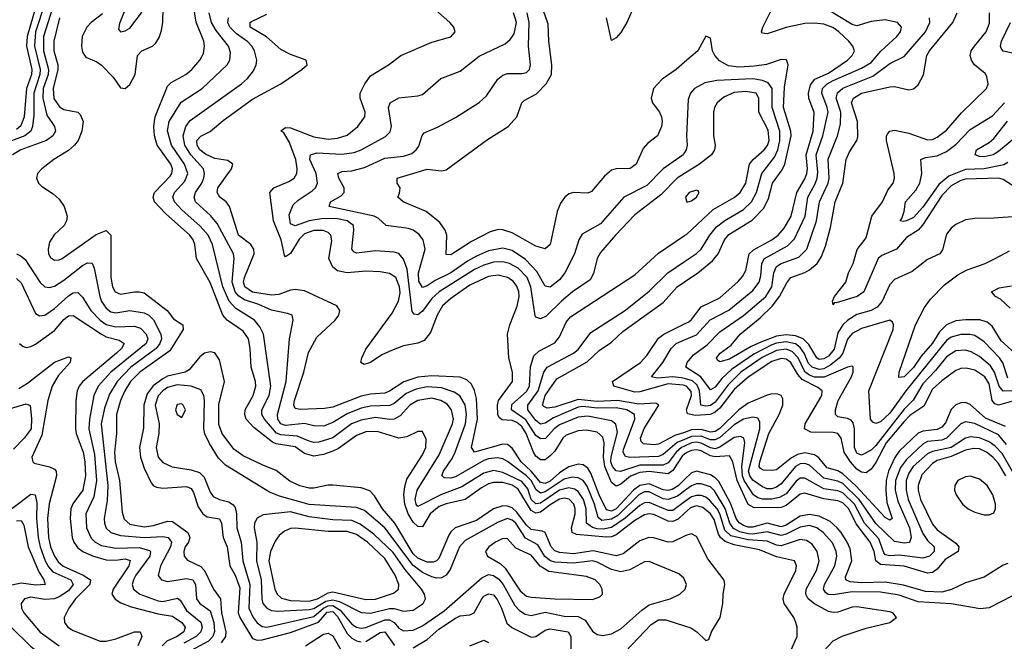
# Model space of a CAD drawing. Header units: inches. Extents: x 884549 to 1028252, y 526810 to 653624.
# Tile 471 of 656: x 937183 to 941355, y 590370 to 593002. Entities that reach past the tile are written whole.
import ezdxf

# ---------------------------------------------------------------- set-up
doc = ezdxf.new("R2010")
doc.units = ezdxf.units.IN
doc.header["$MEASUREMENT"] = 0
doc.layers.add('A9539', color=7, linetype='Continuous')
doc.layers.add('A9549', color=7, linetype='Continuous')

msp = doc.modelspace()

# ---------------------------------------------------------------- linework, layer by layer
at = {"layer": 'A9539', "color": 5}
for points, elevation in [([(937723, 593223), (937690, 593221.7), (937663.7, 593210), (937643.5, 593190), (937626, 593150), (937625.2, 593034.8), (937606, 592986), (937602, 592962), (937610.7, 592950.7), (937630, 592954.4), (937650, 592965.7), (937699.1, 593030), (937730, 593110.3), (937743.6, 593190), (937735.3, 593215.3)], 2640), ([(937870, 591374.6), (937850, 591372.3), (937844, 591350), (937850, 591330.5), (937870, 591317), (937885.3, 591350), (937876.4, 591370)], 2660), ([(938330, 590917.4), (938214.8, 590905.2), (938188.8, 590891.2), (938178.4, 590870), (938176.9, 590850), (938187.3, 590790), (938185.9, 590710), (938205.6, 590630), (938208.5, 590548.5), (938214, 590530), (938230, 590510.1), (938250, 590500.8), (938276.8, 590496.8), (938410, 590504.2), (938430, 590508.9), (938480.5, 590539.5), (938510, 590545.4), (938537.8, 590537.8), (938630, 590491.4), (938670, 590489.2), (938750, 590509.3), (938770, 590508.9), (938810, 590497), (938850, 590501.3), (938892.2, 590530), (938902.7, 590550), (938898, 590570), (938885.6, 590590), (938815.1, 590675.1), (938765.6, 590745.6), (938683.6, 590823.6), (938625.4, 590865.4), (938590, 590881), (938510, 590883.5), (938410, 590896.9)], 2660), ([(938350, 590848.9), (938330, 590846.8), (938304.5, 590835.5), (938282.8, 590817.2), (938265.6, 590794.4), (938245.4, 590750), (938239.2, 590710), (938264.2, 590590), (938274, 590570), (938292.7, 590552.7), (938330, 590542.2), (938410, 590540.3), (938445.6, 590550), (938490, 590575.6), (938510, 590579.7), (938650, 590547.5), (938690, 590548.8), (938766.7, 590573.3), (938787.6, 590590), (938789.9, 590610.1), (938773.9, 590650), (938730, 590720.5), (938657.3, 590790), (938610, 590822.7), (938570, 590834.9), (938490, 590834.6)], 2680), ([(939230, 590804.6), (939198.4, 590790), (939171, 590770), (939156.5, 590750), (939165.5, 590730), (939219, 590699), (939240.1, 590680.1), (939303.6, 590583.6), (939330, 590561.6), (939350, 590556.2), (939450, 590549.4), (939610, 590546.8), (939641.6, 590558.4), (939652.8, 590570), (939651.7, 590590), (939641, 590610), (939620.7, 590630), (939584.8, 590644.8), (939425.4, 590665.4), (939388.4, 590688.4), (939350, 590733.9), (939284.8, 590764.8), (939250, 590803)], 2660)]:
    msp.add_lwpolyline(points, close=True, dxfattribs=dict(at, elevation=elevation))
for points, elevation in [([(937533.9, 593026.1), (937486.5, 592990), (937468.1, 592970), (937447.7, 592930), (937445.5, 592890), (937450, 592864.2), (937463, 592843), (937510, 592822.7), (937530, 592809), (937578.7, 592758.7), (937610, 592713.6), (937630, 592710.2), (937650, 592726.9), (937672.5, 592770), (937681.8, 592850), (937701, 592870), (937745.8, 592890), (937758.6, 592901.4), (937773.8, 592926.2), (937784, 592956), (937789.1, 592990.9), (937792.8, 593110)], 2620), ([(937289.9, 593070.1), (937250.2, 592950), (937246.3, 592890), (937270, 592790), (937268.8, 592770), (937243.1, 592690), (937242.5, 592597.5), (937237.6, 592550), (937230.5, 592530), (937205.7, 592510), (937107, 592473)], 2540), ([(937262.7, 593097.3), (937214.2, 592930), (937212.7, 592890), (937234.5, 592790), (937233.3, 592770), (937212.4, 592710), (937202.1, 592590), (937187.5, 592552.5), (937170, 592537.3)], 2520), ([(940000, 590912), (939973.1, 590886.9), (939950, 590876.5), (939930, 590879), (939870, 590906.3), (939850, 590909.5), (939830, 590905.9), (939790, 590881.9), (939710, 590820.4), (939690, 590812), (939669.8, 590810.2), (939542.1, 590822.1), (939524.3, 590830), (939520.8, 590850), (939536.3, 590910), (939536.5, 590930), (939530.5, 590950.5), (939511.5, 590971.5), (939490, 590976.5), (939470, 590972.2), (939430, 590948.3), (939390, 590917), (939370, 590911.8), (939350, 590923.1), (939294.6, 591014.6), (939270, 591030.7), (939230, 591041.6), (939190, 591041.5), (939170, 591035.9), (939139.9, 591020.1), (939070, 590970.2), (938990, 590952.5), (938959.9, 590940.1), (938922.1, 590910), (938890, 590854.9), (938870, 590856.2), (938850, 590874.9), (938829.1, 590910), (938814.7, 590950), (938810.9, 590990), (938814.3, 591025.7), (938823.4, 591056.6), (938890, 591159.8), (938904.2, 591190), (938905.4, 591225.4), (938890, 591258.4), (938870, 591258.3), (938824, 591236), (938790.1, 591229.9), (938697.4, 591257.4), (938650, 591257.1), (938610, 591241.7), (938533.5, 591186.5), (938510, 591174.2), (938470, 591160.6), (938430, 591153.9), (938390, 591165.2), (938350, 591193.2), (938270, 591206.5), (938253.6, 591213.6), (938175, 591275), (938143.4, 591310), (938136.7, 591330), (938138.4, 591350), (938172, 591410), (938183.3, 591450), (938182.6, 591470), (938163.5, 591530), (938159.5, 591610), (938152.9, 591650), (938130, 591682.3), (938062.1, 591730), (938043.7, 591750), (937990, 591888.8), (937932.5, 591990), (937925.1, 592050), (937918, 592070), (937903.4, 592090), (937800.5, 592180.5), (937754.6, 592230), (937748.7, 592250), (937754.4, 592270), (937820.5, 592339.5), (937828, 592350), (937830.9, 592370), (937823.5, 592390), (937766.2, 592470), (937754.8, 592510), (937751.3, 592550), (937757.1, 592590), (937810, 592720.2), (937824.8, 592735.2), (937886.8, 592770), (937912.6, 592790), (937946.9, 592830), (937961.3, 592858.7), (937966.7, 592890), (937963.1, 592910), (937931.5, 592991.5), (937915.2, 593090)], 2580), ([(940000, 592821.4), (939963.9, 592790), (939905, 592750), (939869, 592710), (939858.4, 592670), (939863.9, 592650), (939893.5, 592610), (939902, 592590), (939905, 592570), (939901.9, 592550), (939884.9, 592510), (939842.7, 592477.3), (939824.3, 592455.7), (939795.2, 592390), (939770, 592371.6), (939710, 592369.9), (939690, 592364), (939660.3, 592339.7), (939606.4, 592273.6), (939590, 592267), (939530, 592270.6), (939510, 592264), (939492.3, 592250), (939475, 592225), (939460.1, 592190), (939430.9, 592050), (939410, 592031), (939370, 592042.9), (939270, 592098.5), (939230, 592111.6), (939210, 592112.8), (939176.9, 592103.1), (939096.9, 592063.1), (939010, 592006.4), (938990, 592007.3), (938992.3, 592090), (938986.5, 592110), (938963.2, 592143.2), (938905.3, 592190), (938807.3, 592230), (938785.6, 592250), (938792.9, 592267.1), (938795.1, 592290), (938782.6, 592310), (938782.4, 592330), (938910, 592368.5), (938970, 592361.7), (938990, 592366), (939165.4, 592494.6), (939252.8, 592550), (939289.8, 592590), (939311.1, 592648.9), (939320.1, 592659.9), (939372.5, 592687.5), (939414.1, 592730), (939435.7, 592770), (939438, 592810), (939425.3, 592910), (939422.3, 592982.3), (939381.7, 593101.7)], 2420), ([(937322.8, 593050), (937284, 592930), (937284.6, 592870), (937305.5, 592790), (937303.2, 592770), (937283.2, 592710), (937281.1, 592670), (937297.7, 592597.7), (937331.2, 592550), (937335.1, 592530), (937324.3, 592510), (937296.6, 592490), (937188.7, 592450), (937152.8, 592430)], 2560), ([(940000, 590960), (939950, 590923.7), (939930, 590923.3), (939850, 590958.2), (939830, 590956.4), (939810, 590944.9), (939748.4, 590891.6), (939690, 590852.2), (939655.7, 590844.3), (939630, 590846), (939610, 590851), (939585.2, 590870), (939583.1, 590930), (939572.2, 590970), (939550, 591003.6), (939534.1, 591014.1), (939510, 591019.7), (939470, 591010), (939390, 590954.7), (939370, 590952), (939350.4, 590970), (939335.6, 591015.6), (939310, 591046.3), (939230, 591084.8), (939190, 591093.1), (939150, 591082.2), (939056.7, 591023.3), (938970, 590991), (938870, 590940.8), (938863.1, 590950), (938858.9, 590970), (938867.2, 591010), (938961, 591159), (939016.5, 591290), (939020.6, 591310), (939012.7, 591350), (938994.2, 591374.2), (938967, 591390), (938930, 591399.1), (938870, 591390), (938836, 591370), (938794.9, 591325.1), (938770, 591310.6), (938750, 591308.8), (938690, 591317.5), (938630, 591306.5), (938589.2, 591290), (938510, 591231.2), (938450, 591212.5), (938430, 591210.9), (938410, 591216.6), (938358.6, 591238.6), (938290, 591243.9), (938270.7, 591250.7), (938219.9, 591310), (938209.2, 591330), (938209.2, 591350), (938239.8, 591410), (938246.9, 591450), (938215.9, 591670), (938200.8, 591700.8), (938177.5, 591730), (938098.5, 591778.5), (938070.5, 591810.5), (938043.6, 591870), (937999.4, 592050), (937981.5, 592090), (937947.9, 592127.9), (937870, 592196.3), (937838.7, 592230), (937832.1, 592250), (937839.7, 592270), (937882.4, 592317.6), (937895.5, 592350), (937881.4, 592390), (937826.2, 592470), (937809, 592531), (937817.1, 592570), (937867.8, 592652.2), (937957, 592710), (938061.6, 592810), (938073.2, 592830), (938076.9, 592863.1), (938067.9, 592890), (938015.2, 592955.2), (937996.3, 592990), (937985.7, 593030)], 2560), ([(940000, 591054.4), (939972.5, 591027.5), (939947.5, 591012.5), (939930, 591008.2), (939910, 591010.8), (939850, 591036.4), (939810, 591029.6), (939783.9, 591010), (939710, 590930.9), (939690, 590921.5), (939670, 590926.4), (939638.3, 590990), (939602.3, 591082.3), (939590, 591102.3), (939570, 591116.9), (939550, 591120.2), (939510, 591107.9), (939470, 591082.5), (939430, 591047.2), (939410, 591037.7), (939390, 591041.5), (939350, 591090), (939307.4, 591130), (939270, 591188.2), (939250, 591203), (939230, 591204.6), (939110, 591170.5), (939096.9, 591190), (939122.9, 591310), (939118, 591398), (939110, 591431.9), (939097.8, 591457.8), (939077.1, 591477.1), (939050, 591487.7), (938930, 591493.2), (938870, 591488), (938811.3, 591468.7), (938750, 591429), (938730, 591420.8), (938670, 591416.8), (938630, 591408.3), (938510, 591360.7), (938475.3, 591355.3), (938371.6, 591351.6), (938350, 591356.1), (938345.1, 591370), (938347.1, 591390), (938386.6, 591510), (938407.4, 591592.6), (938442.6, 591657.4), (938520.2, 591730), (938535.6, 591750), (938539.8, 591770), (938526.4, 591790), (938390, 591853.6), (938350, 591858.9), (938330, 591856.5), (938281.4, 591838.6), (938250, 591835.8), (938170, 591848.7), (938137.7, 591870), (938131.4, 591890), (938135, 591910), (938176, 592010), (938175.2, 592030), (938162.2, 592050), (938109.9, 592090), (938072.5, 592210), (938057.7, 592230), (938030.7, 592250.7), (938019.6, 592270), (938022.6, 592290), (938080.6, 592370), (938086.2, 592390), (938064.8, 592404.8), (938010, 592413.2), (937970, 592431.7), (937946.1, 592450), (937934.5, 592470), (937934.3, 592490), (937950, 592507.8), (937990, 592528.6), (938044.8, 592575.2), (938170, 592664.6), (938289.8, 592730), (938378, 592790), (938400.5, 592810), (938397, 592830), (938330, 592854.3), (938290, 592874.9), (938228.8, 592928.8), (938160.2, 592970), (938160.2, 592990), (938165.4, 592994.6), (938230, 593025.6)], 2520), ([(940000, 591161.5), (939990, 591153.5), (939950, 591092.6), (939930, 591078.2), (939850, 591089.2), (939810, 591085.1), (939771.4, 591068.6), (939730, 591034.5), (939710, 591026.8), (939690, 591042.2), (939661.9, 591110), (939656, 591150), (939659.1, 591210), (939653.8, 591233.8), (939630, 591254.8), (939584.4, 591264.4), (939550, 591260.5), (939498.1, 591241.9), (939484.8, 591230), (939450, 591175.2), (939430, 591155.2), (939410, 591138.4), (939390, 591138.4), (939370, 591154.3), (939360.4, 591170), (939328.9, 591250), (939310, 591279.7), (939290, 591296.6), (939270, 591304.3), (939227.7, 591307.7), (939215.6, 591315.6), (939208.9, 591328.9), (939206.9, 591370), (939212.5, 591390), (939271.8, 591470), (939270.9, 591510), (939255, 591570), (939249.9, 591670), (939259.9, 591710), (939290.8, 591789.2), (939299.1, 591830), (939298, 591850), (939290, 591873.1), (939274.1, 591894.1), (939250.6, 591910.6), (939210, 591919.6), (939170, 591915), (939090, 591877.7), (939010, 591821.6), (938974.8, 591790), (938951.5, 591750), (938923.1, 591676.9), (938896.5, 591643.5), (938870, 591632), (938810, 591621.4), (938758.7, 591601.3), (938717.4, 591582.6), (938670, 591550.7), (938642.3, 591542.3), (938628.2, 591550), (938632.7, 591570), (938650, 591606), (938761.4, 591758.6), (938788.7, 591810), (938794.5, 591845.5), (938792.9, 591870), (938776.2, 591910), (938750, 591927), (938710, 591933.9), (938650, 591936.5), (938570, 591929.3), (938530, 591938.3), (938510, 591954.5), (938493.5, 591990), (938505.6, 592065.6), (938501.1, 592090), (938490, 592101.1), (938469.1, 592109.1), (938430, 592109.6), (938390, 592094.4), (938367.5, 592072.5), (938330, 592011.1), (938310, 591997.4), (938304.6, 592004.6), (938291.1, 592068.9), (938258.8, 592150), (938243, 592270), (938260.3, 592290), (938323.8, 592316.2), (938345.4, 592330), (938356.9, 592350), (938359, 592370), (938353.4, 592410), (938324.3, 592484.3), (938302, 592522), (938290, 592530.5), (938310, 592545.8), (938330, 592543.8), (938430, 592506.1), (938490, 592496.4), (938530, 592499.3), (938570, 592512.8), (938615.4, 592550), (938645, 592590), (938647.5, 592610), (938626.2, 592670), (938626.2, 592690), (938645, 592730), (938670, 592763.2), (938746.2, 592810), (938797.4, 592850), (938930, 592906.7), (939010, 592929.1), (939027.6, 592950), (939023, 592970), (939006.3, 592990), (938933.3, 593053.3)], 2480), ([(940000, 592350.1), (939969.2, 592330.8), (939899.9, 592260.1), (939790, 592176), (939707.2, 592090), (939643.9, 592016.1), (939629.6, 591990), (939613.6, 591926.4), (939600.2, 591899.8), (939526, 591850), (939478.4, 591810), (939414.3, 591745.7), (939390, 591734.6), (939370, 591742.3), (939367.2, 591747.2), (939348.4, 591870), (939332.6, 591910), (939294.9, 591950), (939259.1, 591970), (939230, 591976.8), (939190, 591974.4), (939150, 591963), (939110, 591944.6), (938960.8, 591850), (938930, 591820.5), (938890, 591768.2), (938870, 591752), (938854.2, 591754.2), (938846.5, 591766.5), (938825.1, 591945.1), (938810, 591987.8), (938790, 592012.2), (938770, 592017.6), (938690, 592023.1), (938610, 592013.7), (938599.3, 592019.3), (938590.6, 592030.6), (938599.5, 592110), (938597.2, 592130), (938570.6, 592150.6), (938530, 592158.5), (938470, 592159.5), (938410, 592149.4), (938350, 592128.4), (938330, 592136.8), (938325, 592175), (938342.4, 592217.6), (938362.6, 592237.4), (938422.7, 592277.3), (938435.9, 592290), (938445.6, 592310), (938439.1, 592350), (938412.3, 592410), (938415.9, 592430), (938442.5, 592437.5), (938547.6, 592432.4), (938600.9, 592439.1), (938629.9, 592450.1), (938732.5, 592507.5), (938752.8, 592527.2), (938758.9, 592550), (938745.7, 592630), (938752.4, 592650), (938790, 592671.1), (938870, 592679), (938890, 592685.2), (938967.4, 592752.6), (939050, 592784.1), (939130, 592847.3), (939240.3, 592899.7), (939261.8, 592918.2), (939278.2, 592941.8), (939288, 592990), (939275.9, 593030)], 2460), ([(940000, 592439.4), (939993.8, 592430), (939910.1, 592369.9), (939840.4, 592299.6), (939743.2, 592250), (939643.4, 592136.6), (939566.8, 592093.2), (939552.5, 592070), (939534.3, 592010), (939493.5, 591930), (939470, 591900.2), (939430, 591869.3), (939410, 591872.9), (939374.9, 591934.9), (939326.4, 591986.4), (939270, 592025), (939230, 592034.4), (939170, 592022.6), (939119.2, 592000.8), (939080.5, 591979.5), (939009.6, 591930), (938943.1, 591896.9), (938910, 591874.6), (938890, 591868.3), (938874.2, 591894.2), (938873, 591930), (938901.3, 592030), (938892, 592070), (938874, 592094), (938850.5, 592110.5), (938830, 592117.9), (938735.6, 592130), (938701.6, 592161.6), (938684.7, 592170), (938494.8, 592210), (938499.8, 592230), (938544.7, 592255.3), (938558.5, 592270), (938557.9, 592290), (938535, 592330), (938530.9, 592350), (938550, 592358.3), (938590, 592361.7), (938644.3, 592375.7), (938730, 592416), (938810, 592423.3), (938844.3, 592435.7), (938863.4, 592450), (938874, 592466), (938888.2, 592511.8), (938897.4, 592522.6), (938953.5, 592546.5), (939030, 592587.5), (939130, 592651.3), (939161.4, 592678.6), (939209.1, 592750), (939230, 592767.3), (939250, 592774), (939310, 592773.1), (939330, 592778), (939343.1, 592790), (939347.1, 592810), (939339, 592890), (939342.3, 592990), (939333.5, 593030)], 2440), ([(939781.8, 593050), (939756.1, 592990), (939730, 592947), (939710, 592924.5), (939690, 592914), (939669.8, 593010)], 2380), ([(937352.2, 593010), (937327.8, 592910), (937327.2, 592870), (937344.6, 592810), (937345.2, 592790), (937324.9, 592710), (937327.7, 592667.7), (937352, 592632), (937370, 592622), (937430, 592610.1), (937439.8, 592599.8), (937452, 592570), (937446.2, 592530), (937430.5, 592490), (937415.1, 592470), (937390, 592447.5), (937327.2, 592410), (937276.9, 592370), (937258.9, 592350), (937254, 592330), (937262.7, 592310), (937276.2, 592296.2), (937324.8, 592264.8), (937350, 592241.5), (937371.8, 592210), (937383.8, 592170), (937382.2, 592150), (937371.3, 592130), (937329, 592091), (937310, 592059.6), (937303.2, 592030), (937305.1, 592010), (937314.4, 591994.4), (937330, 591984), (937350, 591984.3), (937362.6, 591990), (937507.8, 592092.2), (937550, 592109.2), (937568.9, 592088.9), (937569.1, 591910), (937576.3, 591870), (937588.1, 591850), (937610, 591839.9), (937670, 591849.3), (937690, 591850.1), (937710, 591844.5), (937808.1, 591770), (937835.4, 591735.4), (937874.4, 591710), (937875.7, 591690), (937819.7, 591600.3), (937691.6, 591510), (937653, 591470), (937628.4, 591430), (937610.3, 591390), (937593.2, 591330), (937592.8, 591250), (937584.7, 591170), (937588.4, 591130), (937606.5, 591050), (937617.2, 590917.2), (937626.5, 590886.5), (937650, 590866.3), (937710, 590854.4), (937750, 590860.2), (937810, 590878.3), (937830, 590876.6), (937895.3, 590830), (937904.6, 590810), (937898.3, 590790), (937883.9, 590770), (937878.3, 590750), (937879.8, 590730), (937893.8, 590713.8), (937950, 590685.9), (937965.9, 590670), (938003.8, 590590), (938033.3, 590550), (938037.6, 590490), (938056.4, 590410), (938055.4, 590390), (938036.7, 590363.3)], 2580), ([(940000, 591006.4), (939970, 590984.5), (939930, 590970.9), (939910, 590973.5), (939850, 591002.2), (939830, 591003.2), (939806.6, 590990), (939717.3, 590902.7), (939690, 590886.6), (939650, 590880.6), (939634.1, 590894.1), (939618.2, 590950), (939586.8, 591026.8), (939570, 591050.9), (939550, 591062.4), (939524.5, 591064.5), (939490, 591055.9), (939410, 591003), (939390, 590997.6), (939371.5, 591011.5), (939350.1, 591050), (939330, 591069.8), (939250, 591131), (939230, 591142.6), (939207.3, 591147.3), (939170, 591142.6), (939150, 591135.3), (939030, 591066.5), (939010, 591061.2), (938981.5, 591061.5), (938972.1, 591072.1), (938978.5, 591090), (939015.6, 591144.4), (939027.7, 591170), (939071.4, 591290), (939076.3, 591330), (939070.6, 591370.6), (939048.6, 591408.6), (939024.6, 591424.6), (938970, 591442.3), (938910, 591447.1), (938862.3, 591437.7), (938821, 591419), (938770, 591376.5), (938752, 591368), (938670, 591365.3), (938630, 591356.2), (938570, 591332.6), (938510, 591295.5), (938470, 591280.8), (938430, 591281.6), (938390, 591291.8), (938310, 591283.8), (938289.2, 591290), (938277, 591310), (938275.1, 591330), (938312.5, 591470), (938326.5, 591650), (938342.2, 591730), (938337.4, 591750), (938318.3, 591758.3), (938250, 591771.5), (938195.8, 591795.8), (938135.7, 591815.7), (938111.3, 591831.3), (938096.1, 591850), (938082.8, 591890), (938091.4, 591990), (938088.7, 592010), (938019.2, 592139.2), (937992.3, 592172.3), (937928.5, 592230), (937921.9, 592250), (937927.4, 592270), (937954.4, 592310), (937963.9, 592330), (937966.8, 592350), (937961.4, 592370), (937908.8, 592428.8), (937882.3, 592470), (937876.3, 592510), (937887.1, 592550), (937905.6, 592574.4), (938122.6, 592730), (938147.7, 592752.3), (938174.4, 592785.6), (938185.8, 592810), (938187.7, 592830), (938178.4, 592870), (938167.2, 592890), (938150, 592907.6), (938101.9, 592941.9), (938073.4, 592970), (938064.6, 592990), (938068.2, 593010)], 2540), ([(940000, 591195.9), (939987.2, 591190), (939964.3, 591170), (939930, 591125.9), (939910, 591115.5), (939810, 591115.8), (939728.4, 591088.4), (939710, 591091.2), (939694.2, 591110), (939688.3, 591130), (939689.1, 591150.9), (939715.6, 591255.6), (939709.2, 591289.2), (939690, 591303.7), (939590, 591323.4), (939550, 591318.2), (939470, 591286.3), (939447.4, 591270), (939410.9, 591229.1), (939390, 591226.4), (939370, 591240.9), (939327, 591307), (939266.3, 591350), (939267.7, 591372.3), (939330, 591426.9), (939342.5, 591450), (939347.5, 591532.5), (939361.6, 591578.4), (939382.4, 591597.6), (939450, 591633.1), (939470, 591658.6), (939498.4, 591721.6), (939516.5, 591743.5), (939790, 591920.8), (939890, 592013.8), (940000, 592087.2)], 2460), ([(937169.7, 592010.3), (937190, 592000.9), (937206.3, 591986.3), (937270, 591889.4), (937290, 591870.8), (937310, 591867.4), (937330, 591873.5), (937370, 591898.3), (937450, 591960.7), (937470, 591972), (937490, 591970.9), (937499.3, 591950), (937522.3, 591830), (937530, 591808.8), (937550, 591779.6), (937570, 591765), (937590, 591760.8), (937650.1, 591770.1), (937710, 591760.8), (937730.1, 591750), (937750.7, 591730.7), (937781.6, 591670), (937784.2, 591650), (937777.5, 591630), (937761.9, 591610), (937654.2, 591530), (937596.3, 591470), (937564.4, 591415.6), (937543.2, 591356.8), (937528.5, 591290), (937556.5, 591030), (937554.1, 590965.9), (937541.6, 590890), (937542.5, 590870), (937549.5, 590849.5), (937568.8, 590830), (937610, 590817.2), (937711.3, 590808.7), (937790, 590813.5), (937812, 590810), (937826.1, 590790), (937822.4, 590770), (937779.1, 590690), (937770, 590648.8), (937783.6, 590630), (937810, 590622.4), (937890, 590635.9), (937917.4, 590630), (937927.5, 590610), (937932.1, 590550), (937946.9, 590530), (937990, 590498.9), (938005.3, 590450), (938009, 590411), (938001.2, 590390), (937982.6, 590370), (937909.3, 590330.7)], 2560), ([(940000, 591224.5), (939968.9, 591211.1), (939910, 591160.3), (939890, 591152), (939768, 591148), (939750, 591152.2), (939740.3, 591170), (939741.8, 591181.8), (939789.5, 591310), (939787.9, 591330), (939755.4, 591350), (939710, 591358.6), (939630, 591357.4), (939570, 591364.2), (939550, 591361.3), (939444.6, 591315.4), (939410, 591293), (939390, 591289.3), (939370, 591305.1), (939335.9, 591350), (939336, 591370), (939379.3, 591430), (939404.4, 591510), (939417.3, 591530), (939529.9, 591590), (939550, 591605.6), (939602.7, 591677.3), (939750, 591772.2), (939850, 591852.9), (939929.9, 591930.1), (940000, 591977.6)], 2440), ([(937170, 591906.2), (937190, 591887.6), (937250, 591758), (937267.1, 591747.1), (937290, 591750.1), (937330, 591778.2), (937390, 591833.1), (937410, 591845.2), (937430, 591846.9), (937450, 591826.4), (937484, 591770), (937524.1, 591730), (937550, 591711.2), (937590, 591701.3), (937670, 591704.2), (937695, 591695), (937718.8, 591670), (937726, 591650), (937718.7, 591630), (937569.7, 591510), (937515.7, 591450), (937497.1, 591410), (937479, 591310), (937476.8, 591270), (937500.1, 591160.1), (937508.4, 591050), (937497.9, 590982.1), (937463.9, 590910), (937465.6, 590850), (937486, 590806), (937502.3, 590790), (937530, 590775.5), (937590, 590763.9), (937690, 590766.5), (937733.6, 590753.6), (937737.1, 590750), (937734.5, 590730), (937674.9, 590650), (937664.7, 590630), (937659.9, 590610), (937665.7, 590590), (937691.9, 590570), (937770, 590541.5), (937790, 590538.6), (937852.5, 590552.5), (937863.5, 590543.5), (937890, 590499.7), (937950, 590451.1), (937955.8, 590430), (937951.3, 590410), (937931.4, 590390), (937878.5, 590361.5)], 2540), ([(940000, 591254.3), (939959.5, 591240.5), (939890, 591204.8), (939870, 591201.5), (939825.9, 591205.9), (939815.8, 591215.8), (939813.3, 591230), (939829.5, 591270.5), (939890.4, 591370), (939878.3, 591378.3), (939806.8, 591373.2), (939716.3, 591390), (939630, 591385.1), (939550, 591392.9), (939450, 591361.2), (939417.4, 591357.4), (939403.3, 591363.3), (939398.9, 591370), (939408.9, 591410), (939459.3, 591480.7), (939587, 591553), (939638.3, 591601.7), (939690, 591636.3), (939738.6, 591681.4), (939910, 591804.2), (939968.9, 591871.1), (940000, 591892)], 2420), ([(937183, 591630), (937197.9, 591617.9), (937210, 591613.8), (937230, 591617.6), (937250, 591628.3), (937330, 591686.3), (937370, 591732.8), (937390, 591747.5), (937410, 591748.8), (937530, 591669.5), (937550, 591659.5), (937605, 591645), (937625.3, 591630), (937615.1, 591610), (937593.8, 591590), (937450.1, 591470), (937435, 591450), (937426.9, 591430), (937421.7, 591390), (937419.2, 591270), (937422.6, 591250), (937452.2, 591170), (937459, 591130), (937461.5, 591070), (937450.1, 591010), (937408.6, 590951.4), (937400.5, 590930), (937397, 590890), (937405.4, 590810), (937412.2, 590790), (937430, 590765.2), (937451.3, 590750), (937491.8, 590731.8), (937550, 590714.7), (937590, 590713.5), (937630, 590718.6), (937651.4, 590711.4), (937645.8, 590690), (937579, 590590), (937574.3, 590570), (937587.6, 590547.6), (937612.2, 590532.2), (937656.1, 590516.1), (937770, 590486.2), (937830, 590476.7), (937870.1, 590450), (937885, 590430), (937878.5, 590410), (937850.5, 590390), (937807.3, 590370), (937786.9, 590350)], 2520), ([(940000, 591452.2), (939994.3, 591454.3), (939930, 591459.8), (939810, 591425.7), (939790, 591424.6), (939700.7, 591450), (939695, 591470), (939813.7, 591550), (939840.2, 591579.8), (939890, 591653.4), (939912.2, 591670), (940000, 591713.8)], 2380), ([(940000, 591482.2), (939986, 591486), (939950, 591489), (939884.6, 591484.6), (939860.3, 591490), (939907.7, 591550), (939944, 591610), (939964.9, 591630), (940000, 591645.6)], 2360), ([(937179.4, 591440.6), (937216.7, 591463.3), (937330, 591552.2), (937390, 591574.4), (937400.3, 591570), (937396.4, 591550), (937346.5, 591493.5), (937321.2, 591450), (937302, 591390), (937277.3, 591242.7), (937235.3, 591150), (937238.5, 591130), (937244.6, 591124.6), (937310, 591108.5), (937330, 591099.1), (937337.1, 591090), (937339.2, 591070), (937307.7, 590952.3), (937301.1, 590890), (937304.7, 590810), (937314, 590770), (937330, 590730), (937346.1, 590706.1), (937367.3, 590687.3), (937452.2, 590650), (937483.7, 590630), (937479.9, 590610), (937419.4, 590550), (937391, 590510), (937371.5, 590470), (937372.5, 590450), (937386.8, 590430), (937410, 590415), (937524.4, 590370), (937550, 590370.4), (937590, 590380.8), (937670, 590410.5), (937694.3, 590410), (937700.6, 590390), (937684.2, 590350)], 2480), ([(940000, 590814.7), (939950, 590790.7), (939930, 590789.4), (939870, 590808.4), (939848.9, 590810), (939810, 590795.2), (939739.3, 590740.7), (939710, 590731.8), (939612.5, 590752.5), (939530, 590740.2), (939470, 590745.6), (939450, 590753.2), (939435, 590770), (939409.9, 590829.9), (939396.7, 590836.7), (939350, 590843.9), (939330, 590861.5), (939290, 590917.1), (939270, 590934.4), (939250, 590942.4), (939230, 590943.3), (939190, 590931.4), (939118.6, 590881.4), (939028.9, 590850), (939010, 590833.7), (939001, 590819), (938959.2, 590720.8), (938949.8, 590710.2), (938935.1, 590704.9), (938910, 590704.9), (938870, 590721.2), (938850, 590740.6), (938771.9, 590870), (938720.1, 590930), (938686.3, 590986.3), (938666.5, 591006.5), (938630, 591020.2), (938510, 591030.4), (938490, 591030.4), (938430, 591018), (938410, 591018.1), (938370, 591027.7), (938327.2, 591047.2), (938270, 591093.1), (938210, 591116.5), (938130, 591155.7), (938090, 591183.7), (938041.2, 591250), (938027.4, 591287.4), (938027, 591373), (938051.4, 591470), (938030, 591562), (938010, 591591.1), (937990, 591596), (937966.2, 591590), (937945.9, 591574.1), (937901, 591519), (937884.5, 591510), (937810, 591491.9), (937790, 591481.3), (937748.9, 591451.1), (937722.6, 591417.4), (937708.9, 591370), (937707.7, 591272.3), (937690.4, 591190), (937694.7, 591150), (937710, 591103.5), (937740.4, 591040.4), (937750, 591028.7), (937762.5, 591022.5), (937790, 591018), (937890, 591025.9), (937910, 591017.4), (937920.2, 591000.2), (937939.8, 590939.8), (937958.8, 590910), (937976.9, 590896.9), (938030, 590887.9), (938037.9, 590870), (938044.7, 590810), (938061.9, 590770), (938073.6, 590690), (938096.1, 590650), (938115.6, 590595.6), (938108.6, 590490), (938116.3, 590470), (938170, 590382), (938190, 590374.7), (938210, 590376.3), (938330, 590407), (938448.7, 590451.3), (938486.2, 590493.8), (938510, 590496.4), (938530, 590475.3), (938570, 590402.2), (938590, 590382.5), (938610, 590372.4), (938630, 590367.1)], 2620), ([(940000, 590629.7), (939996.9, 590636.9), (939976.2, 590656.2), (939850, 590707.8), (939830, 590706.4), (939767.8, 590672.2), (939730, 590664), (939690, 590674.3), (939630, 590705.6), (939610, 590710.9), (939530, 590701), (939450, 590704.4), (939432.5, 590710), (939408.7, 590728.7), (939378.1, 590778.1), (939326.2, 590806.2), (939285.6, 590870), (939270, 590883.2), (939250, 590889.3), (939210, 590874.9), (939070, 590796.9), (939046.8, 590770), (939006.6, 590673.4), (938990.7, 590649.3), (938970, 590638.1), (938950, 590637.2), (938930, 590643), (938890, 590661.5), (938850, 590690.7), (938730.3, 590850), (938644.3, 590924.3), (938610, 590936.6), (938410, 590949.7), (938284.1, 590984.1), (938241.8, 591001.8), (938054.9, 591114.9), (938025.2, 591145.2), (937986.7, 591206.7), (937967.6, 591247.6), (937963.1, 591270), (937965.8, 591390), (937962.9, 591410), (937950, 591434.5), (937909.7, 591449.7), (937850, 591455), (937810, 591443.8), (937789.4, 591430), (937770, 591408.7), (937757.6, 591370), (937774.2, 591290), (937772.5, 591250), (937762.1, 591190), (937769.6, 591150), (937790, 591127.3), (937828.6, 591108.6), (937910, 591096.3), (937944.4, 591084.4), (937964.6, 591064.6), (937990, 591000.7), (938003.6, 590983.6), (938030, 590970.6), (938070, 590960.1), (938088, 590948), (938096.3, 590936.3), (938101.4, 590910), (938102.5, 590850), (938121.8, 590790), (938128, 590710), (938158.1, 590610), (938154, 590510), (938172.6, 590470), (938190, 590447.6), (938210, 590433.1), (938230, 590429.8), (938430, 590475.5), (938470, 590510.5), (938490, 590520.6), (938510, 590521.2), (938541.5, 590501.5), (938590, 590442.8), (938610, 590429.1), (938630, 590425.4), (938650, 590427.7), (938730, 590460.4), (938750, 590460.9), (938769.5, 590449.5), (938790, 590424.8), (938810, 590414.2), (938850, 590416.7), (938890, 590435.9), (938981.7, 590498.3), (939140.9, 590639.1), (939170, 590652.2), (939190, 590648.3), (939212.6, 590632.6), (939231.7, 590610), (939280.8, 590520.8), (939300.6, 590500.6), (939325.4, 590485.4), (939350, 590478.9), (939410, 590492.8), (939490, 590475.7), (939550, 590475.3), (939579.6, 590459.6), (939610, 590413), (939630, 590399), (939654.2, 590394.2), (939690, 590401), (939730, 590423.3), (939818.4, 590501.6), (939850, 590524), (939939.6, 590550), (939979.7, 590570), (940000, 590588.2)], 2640), ([(937090, 591339.5), (937210, 591374.8), (937227.6, 591367.6), (937233.7, 591313.7), (937231.2, 591270), (937202.4, 591230), (937157, 591183)], 2460), ([(937090, 590888.5), (937230, 590992.8), (937249.4, 590989.4), (937255.5, 590955.5), (937254.6, 590890), (937262.2, 590810), (937270, 590770), (937291.2, 590711.2), (937304.7, 590684.7), (937323.7, 590663.7), (937400.1, 590630), (937410.1, 590610), (937390, 590584.1), (937350, 590558), (937330, 590550.2), (937290, 590547.3), (937230, 590556.5), (937203.2, 590550), (937189.6, 590530), (937190.7, 590510), (937200.4, 590490), (937270, 590408.1), (937350.3, 590350.3)], 2460), ([(937170, 590879.5), (937190, 590881.4), (937201.2, 590861.2), (937219.8, 590770), (937263.7, 590663.7), (937286.2, 590630), (937291.4, 590610), (937252, 590608), (937190, 590615.8), (937150, 590608)], 2440), ([(938850, 590342.3), (938910, 590377.9), (938958.7, 590421.3), (939030, 590467.3), (939050, 590477), (939090, 590482.2), (939108.9, 590491.1), (939141.2, 590550), (939150, 590560.3), (939170, 590570.9), (939190, 590566), (939206.5, 590546.5), (939225.1, 590510), (939247.3, 590447.3), (939267.9, 590427.9), (939350, 590387.6), (939370, 590389.6), (939410, 590416.8), (939430, 590423.1), (939506.9, 590410), (939518.1, 590390), (939518.3, 590330)], 2620), ([(939750, 590327.1), (939859.2, 590440.8), (939890, 590461.2), (939920.2, 590460.2), (940000, 590434.8)], 2620), ([(937147.6, 590430), (937229.3, 590349.3), (937284.9, 590304.9), (937312.6, 590290), (937390, 590279.4), (937474.3, 590254.3), (937487.5, 590247.5), (937496.4, 590230), (937487.7, 590190), (937470, 590170.4), (937450, 590158.3), (937430, 590156.9), (937371.7, 590171.7), (937330, 590165.2), (937232, 590128), (937201.7, 590110), (937150, 590067.4)], 2440), ([(938394.7, 590350), (938470, 590399.5), (938490, 590404.1), (938510, 590393.2), (938550, 590324.4)], 2580), ([(938650, 590369.2), (938710, 590407.5), (938730, 590409.3), (938771.5, 590351.5)], 2620), ([(939090, 590350.1), (939150, 590375.1), (939170, 590364.1)], 2580)]:
    msp.add_lwpolyline(points, dxfattribs=dict(at, elevation=elevation))
at = {"layer": 'A9549', "color": 5}
for points, elevation in [([(940000, 591713.8), (940017.5, 591722.5), (940030, 591732.7), (940070, 591785.4), (940150, 591823.4), (940226.9, 591893.1), (940245.9, 591914.1), (940260.2, 591939.8), (940274.3, 592010), (940292.1, 592027.9), (940370, 592070), (940396.1, 592090), (940421.6, 592118.4), (940452.1, 592170), (940476.2, 592270), (940510, 592328), (940518.1, 592350), (940520.6, 592370), (940515.1, 592430), (940545.4, 592530), (940549.1, 592609.1), (940526.6, 592670), (940525.7, 592690), (940533.9, 592726.1), (940551.8, 592750), (940610, 592774.9), (940689.9, 592830), (940709.9, 592850), (940720.6, 592870), (940712.9, 592890), (940696.4, 592910), (940653.2, 592950), (940627.9, 592967.9), (940590, 592982.1), (940550, 592987.2), (940510, 592985.4), (940430, 592969.1), (940350, 592941.4), (940330, 592943.9), (940326, 592950), (940331.2, 592970), (940371.5, 593048.5)], 2380), ([(940000, 591645.6), (940050, 591667.9), (940108.9, 591731.1), (940188, 591772), (940290, 591855.1), (940315.6, 591890), (940322.9, 591917.1), (940327.7, 591970), (940339, 591990), (940435.5, 592044.5), (940466.3, 592073.7), (940511.3, 592170), (940521.7, 592250), (940553.7, 592306.3), (940562.1, 592330), (940564.5, 592355.5), (940557, 592430), (940586.6, 592510), (940608.2, 592610), (940604.8, 592630), (940581.5, 592690), (940584.7, 592710), (940604.3, 592730), (940630, 592744.4), (940750, 592795.8), (940790, 592819.9), (940831.3, 592868.7), (940899.6, 592930), (940914.5, 592950), (940919.1, 592970), (940902.3, 592990), (940850, 593000.6), (940790, 592994.6), (940730, 592976.2), (940710, 592980.6), (940610, 593041.9)], 2360), ([(941410, 592168.7), (941310, 592160.9), (941230, 592160.2), (941190, 592154.1), (941150, 592134.3), (941130, 592119.1), (941110, 592094), (941093.1, 592026.9), (941081.3, 592010), (941030, 591986.4), (940964.1, 591935.9), (940890, 591901.6), (940870, 591880.8), (940837.5, 591810), (940816, 591784), (940790, 591770.4), (940730, 591754.1), (940691.9, 591730), (940670.7, 591710), (940650, 591675.3), (940633.8, 591606.2), (940610, 591577.1), (940590, 591565.2), (940570, 591563.1), (940560.1, 591570), (940526.1, 591626.1), (940502.7, 591650), (940470, 591662.8), (940430, 591667.6), (940390, 591662.2), (940323.4, 591636.6), (940281.9, 591618.1), (940190, 591564.9), (940150, 591552.8), (940140.2, 591560.2), (940135.7, 591570), (940150.6, 591590), (940197, 591623), (940236, 591670), (940320.3, 591739.7), (940370.6, 591789.4), (940402.5, 591830), (940432.7, 591887.3), (940449.9, 591910), (940509.4, 591930.6), (940530, 591942.1), (940561.5, 591970), (940580.3, 591999.7), (940597.1, 592042.9), (940617.7, 592122.3), (940638.8, 592230), (940670.2, 592309.8), (940684.7, 592410), (940698.4, 592441.6), (940729.4, 592490), (940734, 592506), (940732.5, 592570), (940707.8, 592650), (940715.9, 592670), (940750, 592690.1), (940870, 592716.9), (940890, 592718.4), (940950, 592704.7), (940970, 592709.5), (940990, 592725.5), (941012.3, 592767.7), (941027, 592850), (941038, 592870), (941136.2, 592990), (941154.6, 593030)], 2320), ([(941390, 592300.1), (941350, 592324.5), (941330, 592331.1), (941190, 592327), (941170, 592321.2), (941130, 592298.6), (941090, 592257), (941008.5, 592131.5), (940990, 592110.3), (940941, 592079), (940898.6, 592030), (940836.5, 592003.5), (940819.9, 591990), (940759, 591850), (940730.7, 591830), (940642.7, 591802.7), (940635.8, 591804.2), (940630, 591794), (940626.4, 591810), (940634.8, 591830), (940683.4, 591890), (940694.6, 591930), (940715, 591970), (940731.5, 592028.5), (940770, 592077.7), (940793.9, 592170), (940839, 592230), (940860.8, 592279.2), (940883.6, 592310), (940889.3, 592330), (940888.1, 592350), (940855.6, 592490), (940855.6, 592510), (940860.8, 592519.2), (940870, 592530.1), (940890, 592533.2), (940950, 592521), (941030, 592492.8), (941050, 592494.6), (941070, 592503.6), (941110, 592533.6), (941173, 592607), (941278.6, 592710), (941286.3, 592730), (941281.1, 592761.1), (941273.3, 592773.3), (941228.4, 592810), (941215.4, 592830), (941209.9, 592850), (941215, 592870), (941228.2, 592890), (941277.2, 592950), (941292.6, 592987.4), (941292.7, 593030)], 2280), ([(941370, 591484.2), (941348.3, 591548.3), (941334.1, 591570), (941270, 591638), (941230, 591664), (941209, 591669), (941170, 591669), (941130, 591657), (941110, 591642.8), (940937.1, 591430), (940870, 591335.9), (940830, 591298.6), (940810, 591291.3), (940797.6, 591297.6), (940788.5, 591310), (940780.2, 591430), (940883.8, 591690), (940885.7, 591710), (940881.5, 591721.5), (940870, 591728.8), (940750, 591694.2), (940710, 591673.3), (940690.3, 591649.7), (940670.3, 591590), (940656.5, 591570), (940619.8, 591540.2), (940590, 591524.1), (940570, 591520.6), (940540.3, 591530), (940525.6, 591545.6), (940506.8, 591590), (940490, 591613.8), (940469.7, 591629.7), (940430, 591638.1), (940390, 591632.7), (940370, 591625.4), (940294.1, 591585.9), (940198.8, 591521.2), (940157.4, 591482.6), (940130, 591445.3), (940110, 591434), (940069.7, 591489.7), (940005.9, 591530), (940010.8, 591550), (940037.5, 591582.5), (940095.4, 591624.6), (940150, 591679.9), (940250, 591749.4), (940344.8, 591830), (940369.9, 591870), (940377.9, 591930), (940390, 591956.3), (940410, 591968.7), (940483.8, 591996.2), (940517.7, 592030), (940559.4, 592150), (940572, 592230), (940609.1, 592310), (940613, 592330), (940608.4, 592411.6), (940648.1, 592510), (940661, 592559), (940662.5, 592610), (940642.6, 592670), (940647.4, 592692.6), (940670, 592711.4), (940797.7, 592762.3), (940870, 592816.6), (940930, 592846.4), (941021, 592950), (941038.8, 592990), (941038, 593010)], 2340), ([(941437.1, 592850), (941350, 592868.2), (941340.8, 592880.8), (941338.1, 592890), (941342.5, 592910), (941380.8, 592990)], 2260), ([(940000, 591892), (940056.7, 591930), (940119, 591981), (940141.8, 592010), (940169.9, 592070), (940187.9, 592092.1), (940287.2, 592152.8), (940336.5, 592203.5), (940355.9, 592244.1), (940373.2, 592310), (940413.6, 592366.4), (940424.7, 592390), (940451.7, 592510), (940450.5, 592530), (940418.6, 592630), (940423.5, 592716.5), (940438.8, 592810), (940432.1, 592832.1), (940410, 592833.6), (940347.9, 592812.1), (940295.7, 592804.3), (940230, 592800.6), (940186.5, 592806.5), (940147.8, 592827.8), (940128.2, 592850), (940118.2, 592870), (940110, 592923.7), (940090, 592931.5), (940055.8, 592870), (940000, 592821.4)], 2420), ([(940000, 591977.6), (940050, 592011.6), (940070, 592030.7), (940107.4, 592090), (940135.9, 592124.1), (940170, 592151.5), (940250, 592198.2), (940283.3, 592230), (940304.9, 592270), (940328, 592350), (940380.8, 592419.2), (940394.7, 592450), (940404.3, 592490), (940403.1, 592530), (940370.7, 592630), (940370.7, 592710), (940354.5, 592734.5), (940330, 592744.7), (940290, 592750.7), (940136.4, 592743.6), (940085.5, 592734.5), (940042.6, 592710), (940025.7, 592690), (940015.9, 592664.1), (940008.4, 592510), (940011.2, 592470), (940007, 592450), (940000, 592439.4)], 2440), ([(940000, 592087.2), (940010, 592093.9), (940121.6, 592198.4), (940210, 592248.4), (940236.3, 592270), (940259.1, 592310), (940275.6, 592390), (940290.7, 592409.3), (940337.7, 592450), (940351.4, 592468.6), (940358.4, 592490), (940354.5, 592534.5), (940314.1, 592610), (940315.4, 592670), (940303.5, 592690), (940257.6, 592697.6), (940210, 592693.1), (940166.5, 592673.5), (940138.3, 592650), (940126.8, 592630), (940122.8, 592610), (940123.2, 592510), (940129.4, 592470), (940126.4, 592450), (940114.6, 592430), (940063.7, 592390), (940000, 592350.1)], 2460), ([(941370, 592396.4), (941352.6, 592387.4), (941270, 592370.8), (941190, 592366.7), (941120.2, 592339.8), (941076.7, 592303.3), (941010, 592207.2), (940970, 592164.5), (940940.5, 592150), (940926.9, 592146.9), (940913.2, 592150), (940920.7, 592159.3), (940930.5, 592189.5), (940935.6, 592230), (940979.8, 592280.2), (940997.1, 592310), (941005, 592350), (941001.5, 592410), (941021.5, 592418.5), (941070, 592424.6), (941110, 592443.8), (941150, 592472.9), (941210, 592536.4), (941305, 592595), (941355.6, 592650)], 2260), ([(941388.2, 592491.8), (941330, 592443), (941307.9, 592430), (941270, 592421.4), (941250, 592422.5), (941231.1, 592430), (941237.2, 592450), (941290, 592481.1), (941310, 592498), (941368.7, 592571.3)], 2240), ([(941399.2, 591590), (941341.7, 591641.7), (941303.4, 591703.4), (941281.6, 591721.6), (941251, 591731), (941190, 591730.9), (941150, 591726.5), (941110, 591710.3), (941080.4, 591679.6), (941050, 591632.7), (941002.4, 591577.6), (940970, 591528.4), (940930, 591489.9), (940907.3, 591487.3), (940909.3, 591510), (940978.4, 591710), (941016.7, 591783.3), (941041.9, 591818.1), (941100.8, 591879.2), (941158.2, 591921.8), (941196.9, 591943.1), (941273.6, 591970), (941316.1, 591990), (941376.8, 592023.2)], 2320), ([(941379.9, 591779.9), (941338.2, 591818.2), (941316.8, 591830), (941299.8, 591850), (941333.6, 591866.4), (941385.8, 591874.2)], 2280), ([(941430, 591431.7), (941349.4, 591429.4), (941332.5, 591450), (941313.6, 591510), (941295.9, 591535.9), (941250, 591575), (941215, 591595), (941190, 591602.5), (941150, 591599.6), (941110, 591574), (941063.6, 591516.4), (941010, 591459.9), (940969, 591391), (940930, 591352.8), (940810, 591198.7), (940790, 591179.1), (940750, 591158.2), (940730, 591166.2), (940720.5, 591190), (940720.6, 591270), (940714.6, 591294.6), (940705.4, 591305.4), (940690, 591313.3), (940650, 591320.6), (940639.8, 591330), (940639.6, 591350), (940650.9, 591390), (940707.5, 591490), (940714.5, 591510), (940714.5, 591530), (940710, 591534.5), (940690, 591530.4), (940591.2, 591488.8), (940550, 591488.4), (940530, 591496), (940510, 591510.5), (940481.1, 591570), (940456.5, 591596.5), (940430, 591606.4), (940390, 591601.4), (940329.1, 591570.9), (940239.1, 591510), (940184.2, 591455.8), (940130, 591382.9), (940110, 591368.6), (940090, 591365.1), (940069.6, 591370), (940063.6, 591430), (940053.9, 591453.9), (940033.2, 591473.2), (940000, 591482.2)], 2360), ([(941390, 591386.3), (941330, 591368.9), (941314.8, 591374.8), (941303.3, 591390), (941290, 591459.5), (941272.9, 591490), (941230, 591517.6), (941193.8, 591526.2), (941170, 591524.6), (941150, 591516.1), (941090, 591472.9), (941050, 591436.9), (941014.4, 591365.6), (940953.9, 591326.1), (940930, 591300.6), (940854, 591210), (940810, 591127.3), (940790, 591098.9), (940770, 591082.5), (940750, 591085.7), (940730, 591099.2), (940702.7, 591130), (940676.7, 591170), (940663.9, 591230), (940649.7, 591249.7), (940630, 591254.2), (940534.6, 591254.6), (940508.1, 591270), (940510.4, 591290), (940582.2, 591410), (940583.6, 591430), (940564.8, 591444.8), (940498.9, 591478.9), (940479.8, 591499.8), (940450.8, 591550.8), (940430, 591564.6), (940410, 591567.2), (940370, 591554.2), (940270, 591488), (940210, 591435.7), (940150, 591357.4), (940130, 591339.5), (940110, 591329.4), (940046, 591326), (940012.6, 591332.6), (940008.3, 591350), (940029.5, 591410), (940027.5, 591427.5), (940010, 591448.5), (940000, 591452.2)], 2380), ([(941359.4, 591279.4), (941274.8, 591314.8), (941210, 591372.9), (941190, 591380.3), (941170, 591379.7), (941150, 591371.1), (941130, 591350.8), (941105.3, 591294.7), (941090, 591276), (941070, 591265.9), (941010, 591259.8), (940990, 591250.5), (940910, 591174.5), (940891.4, 591148.6), (940864.2, 591090), (940854.2, 591050), (940852.4, 591010), (940857.4, 590957.4), (940879.4, 590890), (940870, 590882.8), (940850, 590894.3), (940726.5, 591026.5), (940670, 591079.4), (940650, 591091), (940604.8, 591104.8), (940567.4, 591147.4), (940550, 591159.5), (940510, 591167.6), (940479.2, 591160.8), (940453.4, 591146.6), (940390, 591096.3), (940370, 591092.6), (940334.5, 591094.5), (940321.7, 591101.7), (940316.4, 591110), (940318.8, 591130), (940357, 591250), (940401.5, 591330), (940416.7, 591370), (940416.3, 591396.3), (940409.9, 591409.9), (940395.9, 591415.9), (940370, 591417.3), (940350, 591412.6), (940270, 591378.6), (940230, 591350.5), (940150, 591270.8), (940130, 591257.9), (940110, 591255.6), (940070, 591266.5), (940030, 591264.5), (940000, 591254.3)], 2420), ([(941363.4, 591203.4), (941330, 591244.2), (941230, 591291.7), (941190, 591298.9), (941170, 591289.9), (941110, 591229.9), (941090, 591221.3), (941030, 591215.9), (941010, 591204.9), (940939.8, 591140.2), (940914.7, 591105.3), (940894, 591050), (940892.9, 591010), (940903.6, 590963.6), (940953.1, 590850), (940960.8, 590810), (940952.4, 590787.6), (940930, 590785), (940890, 590792.5), (940810, 590868.6), (940739.4, 590970), (940670, 591037.4), (940650, 591048.5), (940590, 591060.7), (940530, 591115.3), (940510, 591122.6), (940490, 591120.6), (940470, 591109.7), (940410, 591036.9), (940390, 591021.9), (940370, 591015), (940350, 591015.2), (940330, 591023.7), (940290, 591051.8), (940276.3, 591070), (940271.6, 591090), (940318.4, 591270), (940319.3, 591299.3), (940310, 591313.9), (940290, 591318.2), (940250, 591310.5), (940210, 591285.8), (940150, 591233.2), (940130, 591222.6), (940110, 591222.6), (940070, 591238.1), (940030, 591237.3), (940000, 591224.5)], 2440), ([(941389.3, 591089.3), (941345.1, 591165.1), (941315.9, 591195.9), (941290, 591214.2), (941250, 591231.7), (941210, 591235.8), (941190, 591229.9), (941129.4, 591190.6), (941050, 591173.6), (941030, 591163.1), (940968.9, 591110), (940950, 591081.6), (940938.9, 591050), (940938.3, 591010), (940947.5, 590970), (941010, 590826.9), (941030, 590796.7), (941058, 590770), (941057.9, 590750), (941037.5, 590730), (941010, 590722), (940910, 590735.1), (940870, 590731.4), (940850, 590736.6), (940844.1, 590744.1), (940823, 590803), (940762, 590870), (940720, 590950), (940670, 590997.9), (940650, 591006.6), (940590, 591015.2), (940510, 591060.4), (940490, 591059.9), (940472.3, 591047.7), (940430, 590994.4), (940401.9, 590978.1), (940370, 590972.2), (940330, 590972.3), (940310, 590977.1), (940291.8, 590990), (940252.6, 591050), (940244.9, 591070), (940243, 591110), (940255.7, 591210), (940250.5, 591230.5), (940237, 591237), (940210, 591232.8), (940150, 591191.7), (940130, 591185.3), (940110, 591188.8), (940070, 591208.9), (940050, 591212.4), (940030, 591209.7), (940000, 591195.9)], 2460), ([(941361.7, 591070), (941330, 591122.1), (941306.3, 591150), (941279.7, 591170), (941250, 591184.3), (941226, 591186), (941190, 591178.5), (941130, 591152.2), (941070, 591134.9), (941050, 591122.9), (941005.5, 591074.5), (940989.5, 591030), (940989.5, 591010), (940999.6, 590970), (941050, 590866), (941070, 590841.7), (941150, 590785.5), (941162.7, 590770), (941158.9, 590750), (941103.7, 590716.3), (941070, 590675.6), (941050, 590661.7), (941030, 590659), (940930, 590688.6), (940830, 590694.8), (940810, 590710), (940803.6, 590750), (940786.2, 590790), (940727.4, 590867.4), (940696.3, 590930), (940670, 590956.1), (940650, 590964), (940590, 590972.6), (940510, 590996.5), (940490, 590992.7), (940430, 590944.6), (940410, 590936.8), (940295.5, 590935.5), (940270, 590948.8), (940222.3, 591050), (940204.7, 591130), (940190, 591155.2), (940130, 591150.8), (940110, 591155.2), (940070, 591175.6), (940050, 591180.2), (940030, 591177.6), (940010, 591169.5), (940000, 591161.5)], 2480), ([(941370, 590699.4), (941350, 590691.6), (941270, 590641), (941190, 590617.3), (941130.9, 590589.1), (941090, 590578.3), (941020.2, 590580.2), (940928.1, 590608.1), (940850, 590620.7), (940750, 590617.7), (940702.2, 590622.2), (940683.6, 590630), (940682.6, 590642.6), (940708.7, 590710), (940701.4, 590761.4), (940689, 590790), (940663.1, 590830), (940647.3, 590850), (940616.4, 590876.4), (940570, 590900.3), (940530, 590906.5), (940490, 590899.1), (940430, 590860.9), (940410, 590854.6), (940350, 590869.4), (940290, 590853.4), (940270, 590852.9), (940250, 590859.5), (940232.1, 590872.1), (940218.9, 590890), (940194.1, 590954.1), (940145.8, 591045.8), (940130, 591062.6), (940110, 591074.6), (940050.1, 591089.9), (940030, 591083.7), (940000, 591054.4)], 2520), ([(941390, 590562.5), (941290, 590511.1), (941252.4, 590507.6), (941130, 590529), (940990, 590536.8), (940910, 590564.7), (940830, 590577.7), (940710, 590579.5), (940630, 590566.7), (940608, 590568), (940596.5, 590576.5), (940588.7, 590590), (940593.4, 590610), (940637.2, 590690), (940644.7, 590730), (940641.7, 590750), (940626.2, 590786.2), (940587.5, 590830), (940560.8, 590850), (940530, 590859.5), (940490, 590853.5), (940430, 590822.8), (940410, 590817.8), (940350, 590833.2), (940290, 590824.1), (940270, 590824.3), (940233.7, 590833.7), (940208, 590848), (940191.9, 590870), (940172.5, 590932.5), (940127, 591007), (940110, 591023.2), (940070, 591037.1), (940050, 591036.6), (940030, 591028.3), (940000, 591006.4)], 2540), ([(940590.7, 590330), (940630, 590372.2), (940667.9, 590392.1), (940770, 590425.5), (940869.4, 590450), (940897.4, 590470), (940882.9, 590490), (940870, 590494.1), (940730, 590515.9), (940710, 590514.1), (940650, 590493.2), (940630, 590491.9), (940610, 590496.3), (940550, 590528.3), (940523.6, 590550), (940513.7, 590570), (940515.7, 590590), (940558.7, 590670), (940571, 590710), (940561.9, 590750), (940540.5, 590780.5), (940516.7, 590796.7), (940490, 590801.3), (940410, 590774.4), (940390, 590777.1), (940350, 590794.1), (940270, 590798.9), (940196.7, 590816.7), (940170, 590840.7), (940150, 590910), (940138, 590930), (940106.5, 590966.5), (940090, 590979.7), (940070, 590987.1), (940050, 590987.5), (940030, 590981.8), (940000, 590960)], 2560), ([(940450, 590331.5), (940476.5, 590390), (940477.3, 590430), (940471.5, 590450), (940463.2, 590470), (940421.6, 590530), (940417.5, 590550), (940421.6, 590570), (940471, 590670), (940475, 590690), (940465.7, 590710), (940390, 590726.8), (940317.6, 590757.6), (940210, 590778), (940171.9, 590791.9), (940152.1, 590810), (940144.1, 590824.1), (940125.1, 590885.1), (940110, 590909.9), (940077, 590937), (940050, 590943.6), (940024.8, 590935.2), (940000, 590912)], 2580), ([(940000, 590434.8), (940026.4, 590426.4), (940051.8, 590410), (940090, 590373), (940102.7, 590377.3), (940113.8, 590410), (940151.5, 590470), (940162.5, 590530), (940163, 590570), (940170.6, 590610), (940168.4, 590628.4), (940098.6, 590718.6), (940050, 590813.7), (940030, 590824.4), (940010, 590819.5), (940000, 590814.7)], 2620), ([(940000, 590588.2), (940002, 590590), (940008.3, 590610), (940000, 590629.7)], 2640)]:
    msp.add_lwpolyline(points, dxfattribs=dict(at, elevation=elevation))
for points, elevation in [([(940050, 592280.4), (940020.2, 592270), (940004.2, 592250), (940010, 592229.1), (940030, 592235.2), (940050.7, 592250), (940062, 592270), (940057.4, 592277.4)], 2480), ([(941211.6, 591068.4), (941190, 591066.5), (941158, 591050), (941145, 591030), (941143.8, 591010), (941150.1, 590990), (941178, 590950), (941202.3, 590930), (941230, 590916.6), (941270, 590905.7), (941290, 590905.1), (941310, 590913.4), (941317, 590930), (941317.7, 590950), (941306.6, 590990), (941281.7, 591030), (941250, 591056.8)], 2520)]:
    msp.add_lwpolyline(points, close=True, dxfattribs=dict(at, elevation=elevation))

doc.saveas('drawing.dxf')
